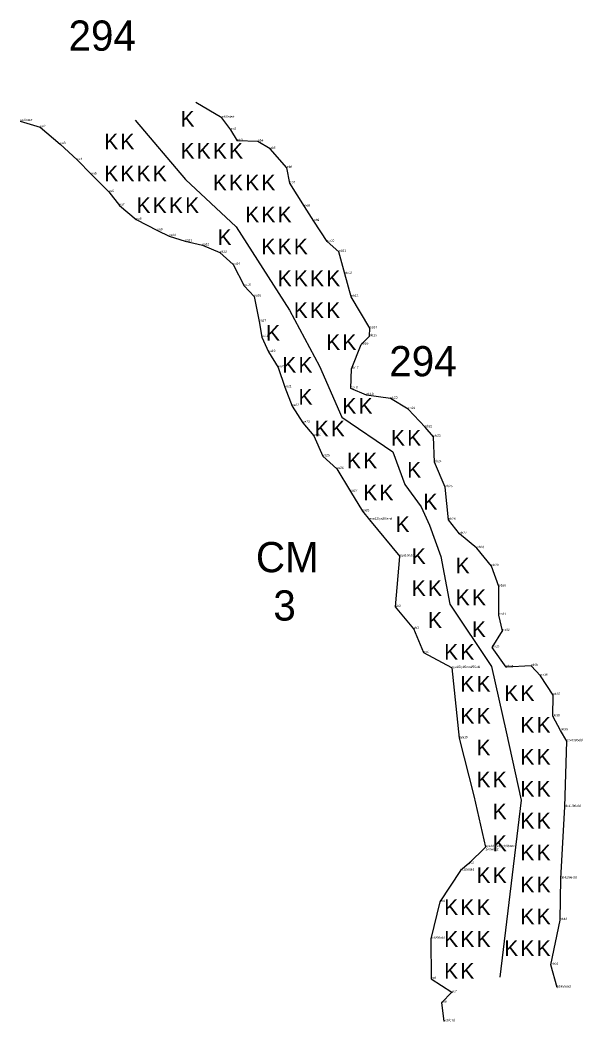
# Model space of a CAD drawing. Extents: x 2072529 to 2268812, y 436423 to 470008.
# Drawn here: x 2254292 to 2255507, y 438689 to 440856 of the extents above; entities that cross this region are included whole.
import ezdxf

# ---------------------------------------------------------------- set-up
doc = ezdxf.new("R2010")
doc.units = 0
for name, color, linetype in [('Old_Level_10', 7, 'Continuous'), ('Old_Level_20', 7, 'Continuous'), ('Old_Level_52', 7, 'Continuous'), ('Old_Level_55', 7, 'Continuous'), ('Old_Level_60', 7, 'Continuous'), ('Old_Level_62', 7, 'Continuous')]:
    doc.layers.add(name, color=color, linetype=linetype)

msp = doc.modelspace()

# ---------------------------------------------------------------- linework, layer by layer
at = {"layer": 'Old_Level_10'}
msp.add_lwpolyline([(2254540.735, 440639.335), (2254649.856, 440510.868), (2254758.978, 440408.095), (2254874.518, 440228.241), (2254939.414, 440106.765), (2254987.819, 439996.678), (2255097.829, 439921.819), (2255124.232, 439851.364), (2255159.435, 439802.926), (2255177.037, 439763.295), (2255201.882, 439695.104), (2255221.139, 439592.331), (2255311.003, 439457.441), (2255343.098, 439316.127), (2255375.192, 439168.39), (2255329.016, 438785.521)], dxfattribs=at)
at = {"layer": 'Old_Level_20'}
for p, q in [((2254291.939, 440636.963), (2254291.939, 440636.963)), ((2254728.373, 440644.221), (2254728.373, 440644.221)), ((2254335.651, 440623.93), (2254335.651, 440623.93)), ((2254747.727, 440618.297), (2254747.727, 440618.297)), ((2254378.944, 440587.296), (2254378.944, 440587.296)), ((2254761.897, 440594.056), (2254761.897, 440594.056)), ((2254806.302, 440592.752), (2254806.302, 440592.752)), ((2254833.026, 440576.825), (2254833.026, 440576.825)), ((2254415.106, 440552.885), (2254415.106, 440552.885)), ((2254446.321, 440521.745), (2254446.321, 440521.745)), ((2254869.018, 440535.893), (2254869.018, 440535.893)), ((2254875.297, 440502.557), (2254875.297, 440502.557)), ((2254483.99, 440483.668), (2254483.99, 440483.668)), ((2254506.911, 440454.814), (2254506.911, 440454.814)), ((2254907.094, 440452.111), (2254907.094, 440452.111)), ((2254543.295, 440423.859), (2254543.295, 440423.859)), ((2254927.37, 440420.784), (2254927.37, 440420.784)), ((2254588.875, 440400.532), (2254588.875, 440400.532)), ((2254614.2, 440388.234), (2254614.2, 440388.234)), ((2254648.839, 440377.084), (2254648.839, 440377.084)), ((2254686.195, 440368.462), (2254686.195, 440368.462)), ((2254956.028, 440376.263), (2254956.028, 440376.263)), ((2254723.908, 440352.696), (2254723.908, 440352.696)), ((2254981.448, 440354.542), (2254981.448, 440354.542)), ((2254752.608, 440326.534), (2254752.608, 440326.534)), ((2254994.172, 440306.425), (2254994.172, 440306.425)), ((2254776.181, 440280.52), (2254776.181, 440280.52)), ((2254798.324, 440257.986), (2254798.324, 440257.986)), ((2255008.102, 440257.096), (2255008.102, 440257.096)), ((2254808.871, 440203.409), (2254808.871, 440203.409)), ((2255048.388, 440188.868), (2255048.388, 440188.868)), ((2254814.433, 440169.971), (2254814.433, 440169.971)), ((2255029.683, 440153.793), (2255029.683, 440153.793)), ((2255047.851, 440171.77), (2255047.851, 440171.77)), ((2254829.048, 440137.605), (2254829.048, 440137.605)), ((2254850.21, 440104.214), (2254850.21, 440104.214)), ((2255008.575, 440101.298), (2255008.575, 440101.298)), ((2254864.134, 440061.499), (2254864.134, 440061.499)), ((2255007.177, 440058.787), (2255007.177, 440058.787)), ((2255040.857, 440044.432), (2255040.857, 440044.432)), ((2255092.698, 440036.662), (2255092.698, 440036.662)), ((2254880.241, 440020.602), (2254880.241, 440020.602)), ((2255131.145, 440014.159), (2255131.145, 440014.159)), ((2254903.686, 439984.563), (2254903.686, 439984.563)), ((2254927.344, 439956.188), (2254927.344, 439956.188)), ((2255167.732, 439974.972), (2255167.732, 439974.972)), ((2255186.089, 439954.462), (2255186.089, 439954.462)), ((2254946.532, 439912.052), (2254946.532, 439912.052)), ((2255187.956, 439899.232), (2255187.956, 439899.232)), ((2254976.629, 439884.711), (2254976.629, 439884.711)), ((2255006.371, 439835.753), (2255006.371, 439835.753)), ((2255211.407, 439845.243), (2255211.407, 439845.243)), ((2255032.171, 439793.167), (2255032.171, 439793.167)), ((2255047.838, 439774.778), (2255047.838, 439774.778)), ((2255047.838, 439774.778), (2255047.838, 439774.778)), ((2255218.204, 439774.619), (2255218.204, 439774.619)), ((2255242.435, 439744.331), (2255242.435, 439744.331)), ((2255279.879, 439713.354), (2255279.879, 439713.354)), ((2255113.244, 439695.505), (2255113.244, 439695.505)), ((2255113.244, 439695.505), (2255113.244, 439695.505)), ((2255311.484, 439674.451), (2255311.484, 439674.451)), ((2255327.338, 439630.313), (2255327.338, 439630.313)), ((2255103.749, 439586.133), (2255103.749, 439586.133)), ((2255327.183, 439568.456), (2255327.183, 439568.456)), ((2255143.44, 439539.129), (2255143.44, 439539.129)), ((2255335.136, 439534.356), (2255335.136, 439534.356)), ((2255164.729, 439487.214), (2255164.729, 439487.214)), ((2255312.821, 439498.471), (2255312.821, 439498.471)), ((2255397.039, 439458.682), (2255397.039, 439458.682)), ((2255225.266, 439454.227), (2255225.266, 439454.227)), ((2255225.266, 439454.227), (2255225.266, 439454.227)), ((2255342.981, 439455.874), (2255342.981, 439455.874)), ((2255417.292, 439437.164), (2255417.292, 439437.164)), ((2255444.479, 439395.503), (2255444.479, 439395.503)), ((2255443.575, 439349.643), (2255443.575, 439349.643)), ((2255460.81, 439319.086), (2255460.81, 439319.086)), ((2255241.292, 439302.246), (2255241.292, 439302.246)), ((2255474.192, 439295.779), (2255474.192, 439295.779)), ((2255469.602, 439153.664), (2255469.602, 439153.664)), ((2255298.45, 439066.653), (2255298.45, 439066.653)), ((2255298.45, 439066.653), (2255298.45, 439066.653)), ((2255298.572, 439059.57), (2255298.572, 439059.57)), ((2255262.46, 439031.221), (2255262.46, 439031.221)), ((2255244.051, 439016.011), (2255244.051, 439016.011)), ((2255460.927, 438998.778), (2255460.927, 438998.778)), ((2255199.622, 438948.357), (2255199.622, 438948.357)), ((2255459.595, 438908.856), (2255459.595, 438908.856)), ((2255179.901, 438868.419), (2255179.901, 438868.419)), ((2255439.708, 438812.343), (2255439.708, 438812.343)), ((2255181.109, 438781.78), (2255181.109, 438781.78)), ((2255225.547, 438752.623), (2255225.547, 438752.623)), ((2255453.098, 438763.011), (2255453.098, 438763.011)), ((2255203.51, 438729.94), (2255203.51, 438729.94)), ((2255207.876, 438690.041), (2255207.876, 438690.041))]:
    msp.add_line(p, q, dxfattribs=at)
at = {"layer": 'Old_Level_52'}
for points in [[(2255453.098, 438763.011), (2255439.708, 438812.343), (2255459.595, 438908.856), (2255460.927, 438998.778), (2255469.602, 439153.664), (2255474.192, 439295.779), (2255460.81, 439319.086), (2255443.575, 439349.643), (2255444.479, 439395.503), (2255417.292, 439437.164), (2255397.039, 439458.682), (2255342.981, 439455.874), (2255312.821, 439498.471), (2255335.136, 439534.356), (2255327.183, 439568.456), (2255327.338, 439630.313), (2255311.484, 439674.451), (2255279.879, 439713.354), (2255242.435, 439744.331), (2255218.204, 439774.619), (2255211.407, 439845.243), (2255187.956, 439899.232), (2255186.089, 439954.462), (2255167.732, 439974.972), (2255131.145, 440014.159), (2255092.698, 440036.662), (2255040.857, 440044.432), (2255007.177, 440058.787), (2255008.575, 440101.298), (2255029.683, 440153.793), (2255047.851, 440171.77), (2255048.388, 440188.868), (2255008.102, 440257.096), (2254994.172, 440306.425), (2254981.448, 440354.542), (2254956.028, 440376.263), (2254927.37, 440420.784), (2254907.094, 440452.111), (2254875.297, 440502.557), (2254869.018, 440535.893), (2254833.026, 440576.825), (2254806.302, 440592.752), (2254761.897, 440594.056), (2254747.727, 440618.297), (2254728.373, 440644.221), (2254672.222, 440677.288)], [(2254291.939, 440636.963), (2254335.651, 440623.93), (2254378.944, 440587.296), (2254415.106, 440552.885), (2254446.321, 440521.745), (2254483.99, 440483.668), (2254506.911, 440454.814), (2254543.295, 440423.859), (2254588.875, 440400.532), (2254614.2, 440388.234), (2254648.839, 440377.084), (2254686.195, 440368.462), (2254723.908, 440352.696), (2254752.608, 440326.534), (2254776.181, 440280.52), (2254798.324, 440257.986), (2254808.871, 440203.409), (2254814.433, 440169.971), (2254829.048, 440137.605), (2254850.21, 440104.214), (2254864.134, 440061.499), (2254880.241, 440020.602), (2254903.686, 439984.563), (2254927.344, 439956.188), (2254946.532, 439912.052), (2254976.629, 439884.711), (2255006.371, 439835.753), (2255032.171, 439793.167), (2255047.838, 439774.778)], [(2255047.838, 439774.778), (2255113.244, 439695.505)], [(2255225.266, 439454.227), (2255164.729, 439487.214), (2255143.44, 439539.129), (2255103.749, 439586.133), (2255113.244, 439695.505)], [(2255225.266, 439454.227), (2255241.292, 439302.246), (2255273.152, 439177.74), (2255298.45, 439066.653)], [(2255298.45, 439066.653), (2255262.46, 439031.221), (2255244.051, 439016.011), (2255199.622, 438948.357), (2255179.901, 438868.419), (2255181.109, 438781.78), (2255225.547, 438752.623), (2255203.51, 438729.94), (2255207.876, 438690.041)]]:
    msp.add_lwpolyline(points, dxfattribs=at)

# ---------------------------------------------------------------- texts
at = {"layer": 'Old_Level_55'}
for p in [(2254638.826, 440624.926), (2254473.872, 440575.918), (2254508.872, 440575.918), (2254638.826, 440555.926), (2254673.826, 440555.926), (2254708.826, 440555.926), (2254743.826, 440555.926), (2254473.872, 440506.918), (2254508.872, 440506.918), (2254543.872, 440506.918), (2254578.872, 440506.918), (2254708.826, 440486.926), (2254743.826, 440486.926), (2254778.826, 440486.926), (2254813.826, 440486.926), (2254543.872, 440437.918), (2254578.872, 440437.918), (2254613.872, 440437.918), (2254648.872, 440437.918), (2254778.826, 440417.926), (2254813.826, 440417.926), (2254848.826, 440417.926), (2254718.872, 440368.918), (2254813.826, 440348.926), (2254848.826, 440348.926), (2254883.826, 440348.926), (2254848.826, 440279.926), (2254883.826, 440279.926), (2254918.826, 440279.926), (2254953.826, 440279.926), (2254883.826, 440210.926), (2254918.826, 440210.926), (2254953.826, 440210.926), (2254823.872, 440161.918), (2254953.826, 440141.926), (2254988.826, 440141.926), (2254858.872, 440092.918), (2254893.872, 440092.918), (2254893.872, 440023.918), (2254988.826, 440003.926), (2255023.826, 440003.926), (2254928.872, 439954.918), (2254963.872, 439954.918), (2255093.826, 439934.926), (2255128.826, 439934.926), (2254998.872, 439885.918), (2255033.872, 439885.918), (2255128.826, 439865.926), (2255033.872, 439816.918), (2255068.872, 439816.918), (2255163.826, 439796.926), (2255103.872, 439747.918), (2255138.872, 439678.918), (2255233.826, 439658.926), (2255138.872, 439609.918), (2255173.872, 439609.918), (2255233.826, 439589.926), (2255268.826, 439589.926), (2255173.872, 439540.918), (2255268.826, 439520.926), (2255208.872, 439471.918), (2255243.872, 439471.918), (2255243.872, 439402.918), (2255278.872, 439402.918), (2255338.826, 439382.926), (2255373.826, 439382.926), (2255243.872, 439333.918), (2255278.872, 439333.918), (2255373.826, 439313.926), (2255408.826, 439313.926), (2255278.872, 439264.918), (2255373.826, 439244.926), (2255408.826, 439244.926), (2255278.872, 439195.918), (2255313.872, 439195.918), (2255373.826, 439175.926), (2255408.826, 439175.926), (2255313.872, 439126.918), (2255373.826, 439106.926), (2255408.826, 439106.926), (2255313.872, 439057.918), (2255373.826, 439037.926), (2255408.826, 439037.926), (2255278.872, 438988.918), (2255313.872, 438988.918), (2255373.826, 438968.926), (2255408.826, 438968.926), (2255208.872, 438919.918), (2255243.872, 438919.918), (2255278.872, 438919.918), (2255373.826, 438899.926), (2255408.826, 438899.926), (2255208.872, 438850.918), (2255243.872, 438850.918), (2255278.872, 438850.918), (2255338.826, 438830.926), (2255373.826, 438830.926), (2255408.826, 438830.926), (2255208.872, 438781.918), (2255243.872, 438781.918)]:
    msp.add_text('K', height=34, dxfattribs=at).set_placement(p)
at = {"layer": 'Old_Level_60'}
for s, p in [('ya1/start', (2254291.939, 440636.963)), ('ya2', (2254335.651, 440623.93)), ('pb1/start', (2254728.373, 440644.221)), ('pb2', (2254747.727, 440618.297)), ('ya3', (2254378.944, 440587.296)), ('pb3', (2254761.897, 440594.056)), ('pb4', (2254806.302, 440592.752)), ('pb5', (2254833.026, 440576.825)), ('ya4', (2254415.106, 440552.885)), ('ya5', (2254446.321, 440521.745)), ('pb6', (2254869.018, 440535.893)), ('pb7', (2254875.297, 440502.557)), ('ya6', (2254483.99, 440483.668)), ('ya7', (2254506.911, 440454.814)), ('pb8', (2254907.094, 440452.111)), ('ya8', (2254543.295, 440423.859)), ('pb9', (2254927.37, 440420.784)), ('ya9', (2254588.875, 440400.532)), ('ya10', (2254614.2, 440388.234)), ('ya11', (2254648.839, 440377.084)), ('ya12', (2254686.195, 440368.462)), ('pb10', (2254956.028, 440376.263)), ('ya13', (2254723.908, 440352.696)), ('pb11', (2254981.448, 440354.542)), ('ya14', (2254752.608, 440326.534)), ('pb12', (2254994.172, 440306.425)), ('ya15', (2254776.181, 440280.52)), ('ya16', (2254798.324, 440257.986)), ('pb13', (2255008.102, 440257.096)), ('ya17', (2254808.871, 440203.409)), ('ya18', (2254814.433, 440169.971)), ('pb15', (2255047.851, 440171.77)), ('pb14', (2255048.388, 440188.868)), ('pb16', (2255029.683, 440153.793)), ('ya19', (2254829.048, 440137.605)), ('ya20', (2254850.21, 440104.214)), ('pb17', (2255008.575, 440101.298)), ('ya21', (2254864.134, 440061.499)), ('pb18', (2255007.177, 440058.787)), ('pb19', (2255040.857, 440044.432)), ('ya22', (2254880.241, 440020.602)), ('pb20', (2255092.698, 440036.662)), ('pb21', (2255131.145, 440014.159)), ('ya23', (2254903.686, 439984.563)), ('pb22', (2255167.732, 439974.972)), ('ya24', (2254927.344, 439956.188)), ('pb23', (2255186.089, 439954.462)), ('ya25', (2254946.532, 439912.052)), ('pb24', (2255187.956, 439899.232)), ('ya26', (2254976.629, 439884.711)), ('pb25', (2255211.407, 439845.243)), ('ya27', (2255006.371, 439835.753)), ('ya28', (2255032.171, 439793.167)), ('sya12/ya29/end', (2255047.838, 439774.778)), ('sya12/ya29/end', (2255047.838, 439774.778)), ('pb26', (2255218.204, 439774.619)), ('pb27', (2255242.435, 439744.331)), ('pb28', (2255279.879, 439713.354)), ('sya13/yb1', (2255113.244, 439695.505)), ('sya13', (2255113.244, 439695.505)), ('pb29', (2255311.484, 439674.451)), ('pb30', (2255327.338, 439630.313)), ('yb2', (2255103.749, 439586.133)), ('pb31', (2255327.183, 439568.456)), ('yb3', (2255143.44, 439539.129)), ('pb32', (2255335.136, 439534.356)), ('bp33', (2255312.821, 439498.471)), ('yb4', (2255164.729, 439487.214)), ('sya15/yb5end/96old', (2255225.266, 439454.227)), ('sya15/yb5end/96old', (2255225.266, 439454.227)), ('pb34', (2255342.981, 439455.874)), ('pb35', (2255397.039, 439458.682)), ('pb36', (2255417.292, 439437.164)), ('pb37', (2255444.479, 439395.503)), ('pb38', (2255443.575, 439349.643)), ('sya16', (2255241.292, 439302.246)), ('pb39', (2255460.81, 439319.086)), ('pb40/96old', (2255474.192, 439295.779)), ('pb41/96old', (2255469.602, 439153.664)), ('sya18end/yc1/96end', (2255298.45, 439066.653)), ('sya18end/yc1/96end', (2255298.45, 439066.653)), ('14swa22', (2255298.572, 439059.57)), ('yc2', (2255262.46, 439031.221)), ('yc3/96old', (2255244.051, 439016.011)), ('pb42/96old', (2255460.927, 438998.778)), ('yc4', (2255199.622, 438948.357)), ('pb43', (2255459.595, 438908.856)), ('yc5/96old', (2255179.901, 438868.419)), ('pb44', (2255439.708, 438812.343)), ('yc6', (2255181.109, 438781.78)), ('pb45/end', (2255453.098, 438763.011)), ('yc7', (2255225.547, 438752.623)), ('yc8', (2255203.51, 438729.94)), ('yc9/end', (2255207.876, 438690.041))]:
    msp.add_text(s, height=5, dxfattribs=at).set_placement(p)
at = {"layer": 'Old_Level_62'}
for s, p in [('294', (2254396.711, 440789.277)), ('294', (2255090.253, 440085.062)), ('CM', (2254801.887, 439661.27)), ('3', (2254839.532, 439556.726))]:
    msp.add_text(s, height=65.34, dxfattribs=at).set_placement(p)

doc.saveas('drawing.dxf')
